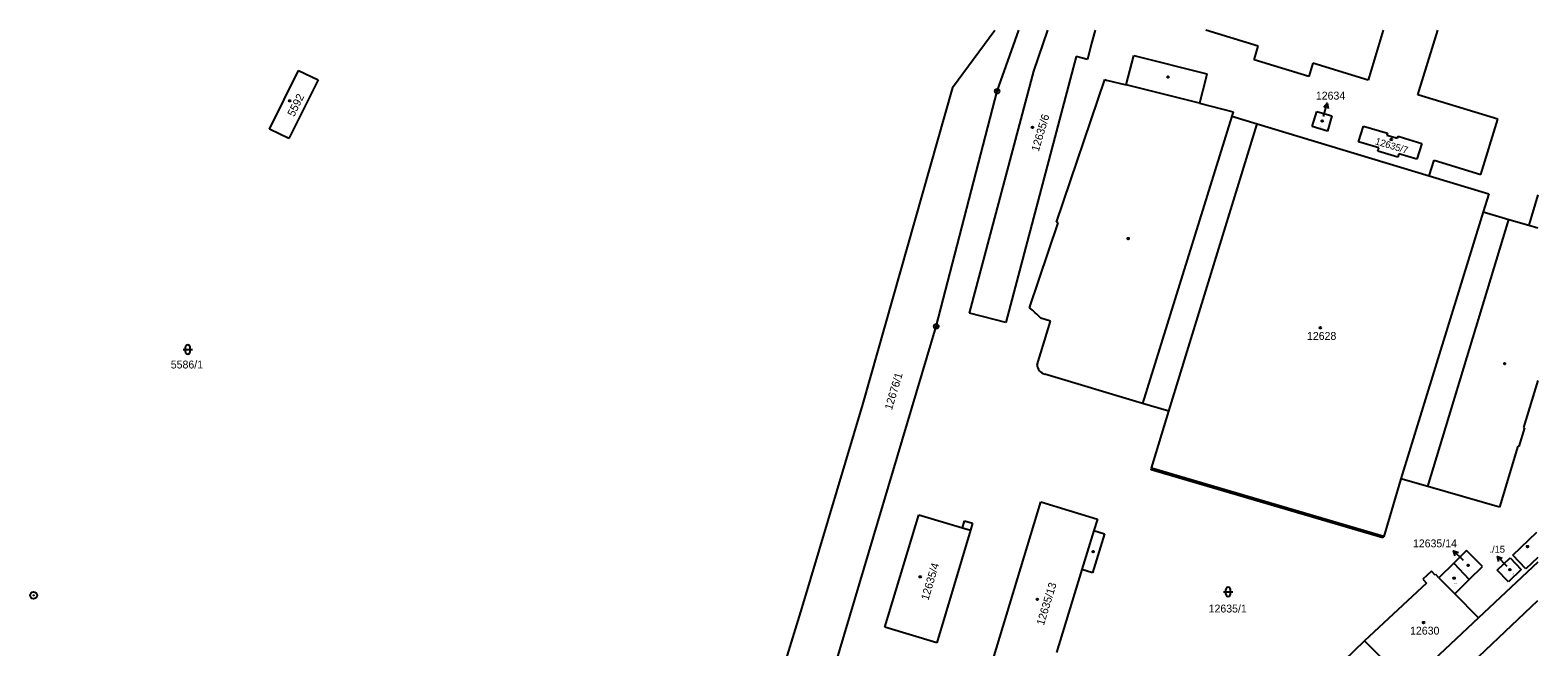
# Model space of a CAD drawing. Extents: x -822293 to -820259, y -1071573 to -1068794.
# Drawn here: x -820593.5 to -820268.5, y -1068926.8 to -1068793.8 of the extents above; entities that cross this region are included whole.
import ezdxf

# ---------------------------------------------------------------- set-up
doc = ezdxf.new("R2010")
doc.units = 0
for name, color, linetype in [('Vrstva 1', 7, 'Continuous'), ('Vrstva 16', 7, 'Continuous'), ('Vrstva 18', 7, 'Continuous'), ('Vrstva 19', 7, 'Continuous'), ('Vrstva 24', 7, 'Continuous'), ('Vrstva 25', 7, 'Continuous'), ('Vrstva 4', 7, 'Continuous')]:
    doc.layers.add(name, color=color, linetype=linetype)

msp = doc.modelspace()

# ---------------------------------------------------------------- linework, layer by layer
at = {"layer": 'Vrstva 1'}
for p, q in [((-820394.73, -1068806.17), (-820385.56, -1068793.77)), ((-820385.08, -1068806.95), (-820380.4, -1068793.77)), ((-820377.16, -1068802.62), (-820374.19, -1068793.77)), ((-820363.97, -1068793.77), (-820364.79, -1068796.88)), ((-820328.82, -1068797.25), (-820340.13, -1068793.77)), ((-820301.86, -1068793.77), (-820305.1, -1068804.53)), ((-820294.38, -1068807.69), (-820290.11, -1068793.77)), ((-820364.79, -1068796.88), (-820365.64, -1068800.08)), ((-820368.06, -1068799.45), (-820383.2, -1068856.86)), ((-820365.64, -1068800.08), (-820368.06, -1068799.45)), ((-820357.24, -1068805.57), (-820355.62, -1068799.21)), ((-820355.62, -1068799.21), (-820339.86, -1068803.22)), ((-820329.72, -1068800.17), (-820328.82, -1068797.25)), ((-820317.93, -1068803.8), (-820329.72, -1068800.17)), ((-820541.93, -1068815.14), (-820535.68, -1068802.45)), ((-820535.68, -1068802.45), (-820531.46, -1068804.5)), ((-820391.03, -1068854.79), (-820377.16, -1068802.62)), ((-820339.86, -1068803.22), (-820340.11, -1068804.19)), ((-820317.02, -1068800.86), (-820317.93, -1068803.8)), ((-820305.1, -1068804.53), (-820317.02, -1068800.86)), ((-820531.46, -1068804.5), (-820537.75, -1068817.16)), ((-820394.73, -1068806.17), (-820414.14, -1068874.53)), ((-820372.29, -1068835.18), (-820361.87, -1068804.4)), ((-820361.87, -1068804.4), (-820361.49, -1068804.53)), ((-820361.49, -1068804.53), (-820357.24, -1068805.57)), ((-820340.11, -1068804.19), (-820341.46, -1068809.54)), ((-820398.2, -1068857.67), (-820385.08, -1068806.95)), ((-820341.46, -1068809.54), (-820334.23, -1068811.37)), ((-820277.17, -1068812.97), (-820294.38, -1068807.69)), ((-820334.23, -1068811.37), (-820334.53, -1068812.35)), ((-820334.53, -1068812.35), (-820329.03, -1068814.01)), ((-820317.2, -1068814.53), (-820316.16, -1068811.29)), ((-820316.16, -1068811.29), (-820312.91, -1068812.24)), ((-820312.91, -1068812.24), (-820313.91, -1068815.53)), ((-820280.83, -1068824.92), (-820277.17, -1068812.97)), ((-820537.75, -1068817.16), (-820541.93, -1068815.14)), ((-820329.03, -1068814.01), (-820291.95, -1068825.17)), ((-820313.91, -1068815.53), (-820317.2, -1068814.53)), ((-820307.18, -1068817.86), (-820306.11, -1068814.48)), ((-820306.11, -1068814.48), (-820300.94, -1068816)), ((-820300.94, -1068816), (-820301.07, -1068816.45)), ((-820301.07, -1068816.45), (-820298.8, -1068817.1)), ((-820302.8, -1068819.16), (-820307.18, -1068817.86)), ((-820303, -1068819.85), (-820302.8, -1068819.16)), ((-820298.8, -1068817.1), (-820298.66, -1068816.64)), ((-820298.66, -1068816.64), (-820297.25, -1068817.07)), ((-820297.25, -1068817.07), (-820293.56, -1068818.2)), ((-820293.56, -1068818.2), (-820294.63, -1068821.63)), ((-820298.74, -1068821.14), (-820303, -1068819.85)), ((-820298.53, -1068820.46), (-820298.74, -1068821.14)), ((-820294.63, -1068821.63), (-820298.53, -1068820.46)), ((-820291.95, -1068825.17), (-820290.92, -1068821.83)), ((-820290.92, -1068821.83), (-820280.83, -1068824.92)), ((-820291.95, -1068825.17), (-820279.08, -1068829.05)), ((-820279.08, -1068829.05), (-820280.31, -1068832.97)), ((-820268.54, -1068829.29), (-820270.5, -1068835.84)), ((-820378.12, -1068853.64), (-820371.92, -1068835.31)), ((-820371.92, -1068835.31), (-820372.29, -1068835.18)), ((-820280.31, -1068832.97), (-820274.76, -1068834.59)), ((-820274.76, -1068834.59), (-820270.5, -1068835.84)), ((-820270.5, -1068835.84), (-820268.54, -1068836.41)), ((-820383.2, -1068856.86), (-820391.03, -1068854.79)), ((-820425.7, -1068950), (-820398.2, -1068857.67)), ((-820376.47, -1068865.94), (-820373.6, -1068856.56)), ((-820373.6, -1068856.56), (-820375.67, -1068855.92)), ((-820353.72, -1068874.27), (-820374.81, -1068867.94)), ((-820268.54, -1068869.32), (-820271.65, -1068879.47)), ((-820414.14, -1068874.53), (-820427.19, -1068918.31)), ((-820348.05, -1068875.94), (-820353.72, -1068874.27)), ((-820351.78, -1068888.26), (-820348.05, -1068875.94)), ((-820271.4, -1068879.54), (-820272.64, -1068883.56)), ((-820271.65, -1068879.47), (-820271.4, -1068879.54)), ((-820272.84, -1068883.51), (-820276.83, -1068896.63)), ((-820272.64, -1068883.56), (-820272.84, -1068883.51)), ((-820351.89, -1068888.59), (-820351.78, -1068888.26)), ((-820301.96, -1068903.26), (-820351.89, -1068888.59)), ((-820298.06, -1068890.55), (-820301.74, -1068902.95)), ((-820292.26, -1068892.21), (-820298.06, -1068890.55)), ((-820276.83, -1068896.63), (-820292.26, -1068892.21)), ((-820388.12, -1068936.55), (-820375.7, -1068895.53)), ((-820375.7, -1068895.53), (-820363.48, -1068899.23)), ((-820409.27, -1068922.51), (-820401.97, -1068898.31)), ((-820401.97, -1068898.31), (-820392.58, -1068901.12)), ((-820392.58, -1068901.12), (-820392.12, -1068899.6)), ((-820392.12, -1068899.6), (-820390.36, -1068900.13)), ((-820390.36, -1068900.13), (-820390.81, -1068901.65)), ((-820363.48, -1068899.23), (-820364.24, -1068901.71)), ((-820390.81, -1068901.65), (-820398.11, -1068925.92)), ((-820361.97, -1068902.4), (-820364.54, -1068910.81)), ((-820364.24, -1068901.71), (-820361.97, -1068902.4)), ((-820301.74, -1068902.95), (-820301.96, -1068903.26)), ((-820273.95, -1068907.01), (-820268.78, -1068902.07)), ((-820283.92, -1068906.01), (-820286.68, -1068908.75)), ((-820280.5, -1068909.46), (-820283.92, -1068906.01)), ((-820277.31, -1068910.22), (-820274.53, -1068907.56)), ((-820274.53, -1068907.56), (-820272.11, -1068910.08)), ((-820271.14, -1068909.98), (-820273.95, -1068907.01)), ((-820268.54, -1068907.5), (-820271.14, -1068909.98)), ((-820366.8, -1068910.12), (-820372.26, -1068928.03)), ((-820364.54, -1068910.81), (-820366.8, -1068910.12)), ((-820291.49, -1068910.46), (-820293.36, -1068912.2)), ((-820290.7, -1068911.3), (-820291.49, -1068910.46)), ((-820286.68, -1068908.75), (-820289.85, -1068911.88)), ((-820283.35, -1068912.26), (-820280.5, -1068909.46)), ((-820268.54, -1068908.55), (-820281.31, -1068920.51)), ((-820274.89, -1068912.75), (-820277.31, -1068910.22)), ((-820272.11, -1068910.08), (-820274.89, -1068912.75)), ((-820292.57, -1068913.05), (-820305.88, -1068925.51)), ((-820293.36, -1068912.2), (-820292.57, -1068913.05)), ((-820290.55, -1068911.17), (-820290.7, -1068911.3)), ((-820289.85, -1068911.88), (-820290.55, -1068911.17)), ((-820289.85, -1068911.88), (-820286.44, -1068915.32)), ((-820286.44, -1068915.32), (-820283.35, -1068912.26)), ((-820365.77, -1069008.99), (-820268.54, -1068916.76)), ((-820281.31, -1068920.51), (-820286.44, -1068915.32)), ((-820427.19, -1068918.31), (-820440.53, -1068961.94)), ((-820281.31, -1068920.51), (-820296.54, -1068934.8)), ((-820398.11, -1068925.92), (-820409.27, -1068922.51)), ((-820305.88, -1068925.51), (-820326.8, -1068945.5))]:
    msp.add_line(p, q, dxfattribs=at)
for centre, radius, start, end in [((-820400.903, -1068880.578), 35.28, 44.33974, 49.777), ((-820374.385, -1068865.899), 2.085, 181.13766, 258.24768)]:
    msp.add_arc(centre, radius, start, end, dxfattribs=at)
at = {"layer": 'Vrstva 16'}
for p, q in [((-820314.77, -1068812.43), (-820313.928, -1068809.55)), ((-820284.56, -1068908.16), (-820286.739, -1068906.098)), ((-820275.18, -1068909.48), (-820277.253, -1068907.312))]:
    msp.add_line(p, q, dxfattribs=at)
for points in [[(-820314.689, -1068810.37), (-820313.928, -1068809.55), (-820313.729, -1068810.651)], [(-820286.356, -1068907.149), (-820286.739, -1068906.098), (-820285.669, -1068906.422)], [(-820276.924, -1068908.38), (-820277.253, -1068907.312), (-820276.201, -1068907.689)]]:
    msp.add_lwpolyline(points, dxfattribs=at)
at = {"layer": 'Vrstva 24'}
for centre, radius in [((-820385.08, -1068806.95), 0.5), ((-820385.08, -1068806.95), 0.0327), ((-820398.2, -1068857.67), 0.5), ((-820398.2, -1068857.67), 0.0327), ((-820592.76, -1068915.67), 0.75), ((-820592.76, -1068915.67), 0.0327)]:
    msp.add_circle(centre, radius, dxfattribs=at)
at = {"layer": 'Vrstva 25'}
for p, q in [((-820560.54, -1068862.65), (-820558.54, -1068862.65)), ((-820560.04, -1068863.15), (-820560.04, -1068862.15)), ((-820559.04, -1068863.15), (-820559.04, -1068862.15)), ((-820336.29, -1068914.92), (-820334.29, -1068914.92)), ((-820335.79, -1068915.42), (-820335.79, -1068914.42)), ((-820334.79, -1068915.42), (-820334.79, -1068914.42))]:
    msp.add_line(p, q, dxfattribs=at)
for centre in [(-820348.26, -1068803.87), (-820537.59, -1068809.02), (-820315.02, -1068813.36), (-820377.47, -1068814.72), (-820300.13, -1068817.35), (-820356.84, -1068838.72), (-820315.41, -1068857.97), (-820275.69, -1068865.72), (-820364.39, -1068906.27), (-820270.77, -1068905.15), (-820283.56, -1068909.19), (-820274.57, -1068910.12), (-820401.67, -1068911.68), (-820286.59, -1068911.97), (-820376.44, -1068916.55), (-820293.18, -1068921.54)]:
    msp.add_circle(centre, 0.175, dxfattribs=at)
for centre, start, end in [((-820559.54, -1068862.15), 0, 180), ((-820559.54, -1068863.15), 180, 0), ((-820335.29, -1068914.42), 0, 180), ((-820335.29, -1068915.42), 180, 0)]:
    msp.add_arc(centre, 0.5, start, end, dxfattribs=at)
at = {"layer": 'Vrstva 4'}
for p, q in [((-820341.46, -1068809.54), (-820357.24, -1068805.57)), ((-820334.53, -1068812.35), (-820353.72, -1068874.27)), ((-820348.05, -1068875.94), (-820329.03, -1068814.01)), ((-820280.31, -1068832.97), (-820298.06, -1068890.55)), ((-820292.26, -1068892.21), (-820274.76, -1068834.59)), ((-820301.74, -1068902.95), (-820351.78, -1068888.26)), ((-820392.58, -1068901.12), (-820390.81, -1068901.65)), ((-820364.24, -1068901.71), (-820366.8, -1068910.12)), ((-820286.68, -1068908.75), (-820283.35, -1068912.26)), ((-820296.54, -1068934.8), (-820305.88, -1068925.51))]:
    msp.add_line(p, q, dxfattribs=at)

# ---------------------------------------------------------------- texts
at = {"layer": 'Vrstva 16'}
for s, height, p in [('12634', 1.7, (-820316.386, -1068808.75)), ('12635/14', 1.7, (-820295.463, -1068905.32)), ('./15', 1.5, (-820278.974, -1068906.48))]:
    msp.add_text(s, height=height, dxfattribs=at).set_placement(p)
at = {"layer": 'Vrstva 18'}
for s, p in [('5586/1', (-820563.197, -1068866.74)), ('12635/1', (-820339.495, -1068919.37))]:
    msp.add_text(s, height=1.7, dxfattribs=at).set_placement(p)
msp.add_text('12676/1', height=1.7, rotation=73.3959, dxfattribs=at).set_placement((-820407.765, -1068875.805))
at = {"layer": 'Vrstva 19'}
for s, height, rotation, p in [('5592', 1.7, 63.59832, (-820536.627, -1068812.571)), ('12635/6', 1.7, 73.51047, (-820376.128, -1068820.078)), ('12634', 0.1, 343.08711, (-820315.568, -1068814.631)), ('12635/7', 1.5, 343.25901, (-820303.716, -1068818.366)), ('12635/4', 1.7, 73.28133, (-820399.915, -1068916.864)), ('12635/13', 1.7, 73.0521, (-820375.021, -1068922.28)), ('12635/15', 0.1, 43.83126, (-820274.044, -1068911.358))]:
    msp.add_text(s, height=height, rotation=rotation, dxfattribs=at).set_placement(p)
for s, height, p in [('12628', 1.7, (-820318.298, -1068860.57)), ('12635/14', 0.1, (-820286.631, -1068913.2)), ('12630', 1.7, (-820296.08, -1068924.14))]:
    msp.add_text(s, height=height, dxfattribs=at).set_placement(p)

doc.saveas('drawing.dxf')
